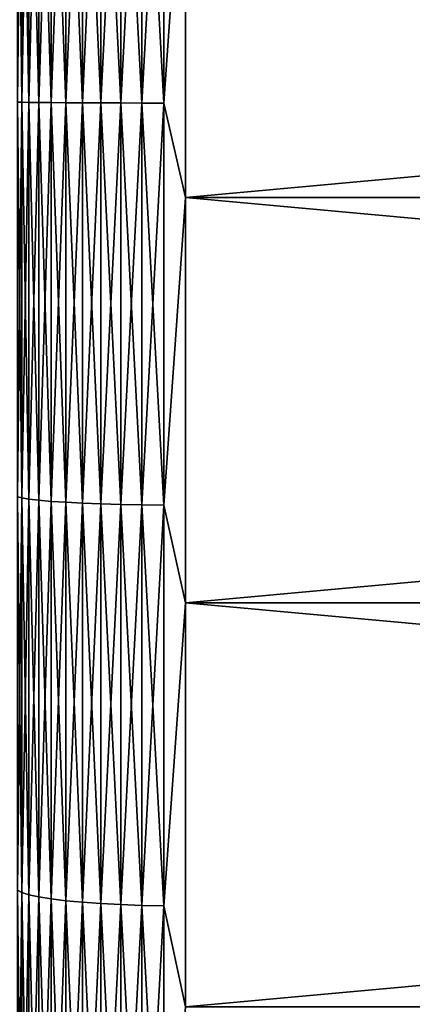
# Model space of a CAD drawing. Header units: metres. Extents: x -2 to 85, y -75 to 96.
# Tile 338 of 444: x 70.16 to 71.32, y 25.2 to 28.1. Entities that reach past the tile are written whole.
import ezdxf

# ---------------------------------------------------------------- set-up
doc = ezdxf.new("R2010")
doc.units = ezdxf.units.M
doc.layers.add('solid_20204500', color=7, linetype='CONTINUOUS')

msp = doc.modelspace()

# ---------------------------------------------------------------- linework, layer by layer
at = {"layer": 'solid_20204500'}
for points in [[(70.253479, 29.029818, 23.281824), (70.217087, 29.027412, 23.227459), (70.217087, 27.85434, 23.249714)], [(70.253479, 27.854, 23.304131), (70.253479, 29.029818, 23.281824), (70.217087, 27.85434, 23.249714)], [(70.253479, 29.029818, -23.281824), (70.253479, 27.854, -23.304131), (70.217087, 29.027412, -23.227459)], [(70.296677, 29.03199, 23.330973), (70.253479, 29.029818, 23.281824), (70.253479, 27.854, 23.304131)], [(70.296677, 27.853691, 23.353327), (70.296677, 29.03199, 23.330973), (70.253479, 27.854, 23.304131)], [(70.296677, 29.03199, -23.330973), (70.296677, 27.853691, -23.353327), (70.253479, 29.029818, -23.281824)], [(70.296677, 27.853691, -23.353327), (70.253479, 27.854, -23.304131), (70.253479, 29.029818, -23.281824)], [(70.345932, 29.033897, 23.374062), (70.296677, 29.03199, 23.330973), (70.296677, 27.853691, 23.353327)], [(70.345932, 27.85342, 23.396456), (70.345932, 29.033897, 23.374062), (70.296677, 27.853691, 23.353327)], [(70.345932, 29.033897, -23.374062), (70.345932, 27.85342, -23.396456), (70.296677, 29.03199, -23.330973)], [(70.345932, 27.85342, -23.396456), (70.296677, 27.853691, -23.353327), (70.296677, 29.03199, -23.330973)], [(70.400398, 29.035501, 23.410351), (70.345932, 29.033897, 23.374062), (70.345932, 27.85342, 23.396456)], [(70.400398, 27.853193, 23.432781), (70.400398, 29.035501, 23.410351), (70.345932, 27.85342, 23.396456)], [(70.400398, 29.035501, -23.410351), (70.400398, 27.853193, -23.432781), (70.345932, 29.033897, -23.374062)], [(70.400398, 27.853193, -23.432781), (70.345932, 27.85342, -23.396456), (70.345932, 29.033897, -23.374062)], [(70.459145, 29.036779, 23.43922), (70.400398, 29.035501, 23.410351), (70.400398, 27.853193, 23.432781)], [(70.459145, 27.853012, 23.461679), (70.459145, 29.036779, 23.43922), (70.400398, 27.853193, 23.432781)], [(70.459145, 29.036779, -23.43922), (70.459145, 27.853012, -23.461679), (70.400398, 29.035501, -23.410351)], [(70.459145, 27.853012, -23.461679), (70.400398, 27.853193, -23.432781), (70.400398, 29.035501, -23.410351)], [(70.521156, 29.037706, 23.460176), (70.459145, 29.036779, 23.43922), (70.459145, 27.853012, 23.461679)], [(70.521156, 27.85288, 23.482655), (70.521156, 29.037706, 23.460176), (70.459145, 27.853012, 23.461679)], [(70.521156, 29.037706, -23.460176), (70.521156, 27.85288, -23.482655), (70.459145, 29.036779, -23.43922)], [(70.521156, 27.85288, -23.482655), (70.459145, 27.853012, -23.461679), (70.459145, 29.036779, -23.43922)], [(70.585388, 29.038267, 23.472857), (70.521156, 29.037706, 23.460176), (70.521156, 27.85288, 23.482655)], [(70.585388, 27.852802, 23.495346), (70.585388, 29.038267, 23.472857), (70.521156, 27.85288, 23.482655)], [(70.585388, 29.038267, -23.472857), (70.585388, 27.852802, -23.495346), (70.521156, 29.037706, -23.460176)], [(70.585388, 27.852802, -23.495346), (70.521156, 27.85288, -23.482655), (70.521156, 29.037706, -23.460176)], [(70.585388, 29.038267, -23.472857), (70.650002, 28.77051, -23.487366), (70.585388, 27.852802, -23.495346)], [(70.585388, 27.852802, 23.495346), (70.650002, 28.77051, 23.487366), (70.585388, 29.038267, 23.472857)], [(70.167053, 29.022078, 23.106878), (70.154274, 29.019241, 23.042732), (70.154274, 27.855499, 23.06481)], [(70.167053, 27.855097, 23.129019), (70.167053, 29.022078, 23.106878), (70.154274, 27.855499, 23.06481)], [(70.167053, 29.022078, -23.106878), (70.167053, 27.855097, -23.129019), (70.154274, 29.019241, -23.042732)], [(70.167053, 27.855097, -23.129019), (70.154274, 27.855499, -23.06481), (70.154274, 29.019241, -23.042732)], [(70.18811, 29.024818, 23.168808), (70.167053, 29.022078, 23.106878), (70.167053, 27.855097, 23.129019)], [(70.18811, 27.854708, 23.191008), (70.18811, 29.024818, 23.168808), (70.167053, 27.855097, 23.129019)], [(70.18811, 29.024818, -23.168808), (70.18811, 27.854708, -23.191008), (70.167053, 29.022078, -23.106878)], [(70.18811, 27.854708, -23.191008), (70.167053, 27.855097, -23.129019), (70.167053, 29.022078, -23.106878)], [(70.217087, 29.027412, 23.227459), (70.18811, 29.024818, 23.168808), (70.18811, 27.854708, 23.191008)], [(70.217087, 27.85434, 23.249714), (70.217087, 29.027412, 23.227459), (70.18811, 27.854708, 23.191008)], [(70.217087, 29.027412, -23.227459), (70.217087, 27.85434, -23.249714), (70.18811, 29.024818, -23.168808)], [(70.217087, 27.85434, -23.249714), (70.18811, 27.854708, -23.191008), (70.18811, 29.024818, -23.168808)], [(70.253479, 27.854, -23.304131), (70.217087, 27.85434, -23.249714), (70.217087, 29.027412, -23.227459)], [(70.585388, 27.852802, -23.495346), (70.650002, 28.77051, -23.487366), (70.650002, 27.574341, -23.496145)], [(70.585388, 27.852802, 23.495346), (70.650002, 27.574341, 23.496145), (70.650002, 28.77051, 23.487366)], [(83.727272, 27.574341, -23.496145), (70.650002, 27.574341, -23.496145), (70.650002, 28.77051, -23.487366)], [(83.727272, 28.77051, -23.487366), (83.727272, 27.574341, -23.496145), (70.650002, 28.77051, -23.487366)], [(83.727272, 28.77051, 23.487366), (70.650002, 28.77051, 23.487366), (70.650002, 27.574341, 23.496145)], [(83.727272, 27.574341, 23.496145), (83.727272, 28.77051, 23.487366), (70.650002, 27.574341, 23.496145)], [(70.167053, 27.855097, 23.129019), (70.154274, 27.855499, 23.06481), (70.154274, 26.692125, 23.028152)], [(70.167053, 26.688484, -23.092258), (70.154274, 26.692125, -23.028152), (70.154274, 27.855499, -23.06481)], [(70.167053, 27.855097, -23.129019), (70.167053, 26.688484, -23.092258), (70.154274, 27.855499, -23.06481)], [(70.167053, 26.688484, 23.092258), (70.167053, 27.855097, 23.129019), (70.154274, 26.692125, 23.028152)], [(70.18811, 27.854708, 23.191008), (70.167053, 27.855097, 23.129019), (70.167053, 26.688484, 23.092258)], [(70.18811, 26.684969, -23.15415), (70.167053, 26.688484, -23.092258), (70.167053, 27.855097, -23.129019)], [(70.18811, 27.854708, -23.191008), (70.18811, 26.684969, -23.15415), (70.167053, 27.855097, -23.129019)], [(70.18811, 26.684969, 23.15415), (70.18811, 27.854708, 23.191008), (70.167053, 26.688484, 23.092258)], [(70.217087, 27.85434, 23.249714), (70.18811, 27.854708, 23.191008), (70.18811, 26.684969, 23.15415)], [(70.217087, 26.681641, -23.212763), (70.18811, 26.684969, -23.15415), (70.18811, 27.854708, -23.191008)], [(70.217087, 27.85434, -23.249714), (70.217087, 26.681641, -23.212763), (70.18811, 27.854708, -23.191008)], [(70.217087, 26.681641, 23.212763), (70.217087, 27.85434, 23.249714), (70.18811, 26.684969, 23.15415)], [(70.253479, 27.854, 23.304131), (70.217087, 27.85434, 23.249714), (70.217087, 26.681641, 23.212763)], [(70.253479, 26.678555, -23.267094), (70.217087, 26.681641, -23.212763), (70.217087, 27.85434, -23.249714)], [(70.253479, 27.854, -23.304131), (70.253479, 26.678555, -23.267094), (70.217087, 27.85434, -23.249714)], [(70.253479, 26.678555, 23.267094), (70.253479, 27.854, 23.304131), (70.217087, 26.681641, 23.212763)], [(70.296677, 27.853691, 23.353327), (70.253479, 27.854, 23.304131), (70.253479, 26.678555, 23.267094)], [(70.296677, 26.675764, -23.31621), (70.253479, 26.678555, -23.267094), (70.253479, 27.854, -23.304131)], [(70.296677, 27.853691, -23.353327), (70.296677, 26.675764, -23.31621), (70.253479, 27.854, -23.304131)], [(70.296677, 26.675764, 23.31621), (70.296677, 27.853691, 23.353327), (70.253479, 26.678555, 23.267094)], [(70.345932, 27.85342, 23.396456), (70.296677, 27.853691, 23.353327), (70.296677, 26.675764, 23.31621)], [(70.345932, 26.673319, -23.359272), (70.296677, 26.675764, -23.31621), (70.296677, 27.853691, -23.353327)], [(70.345932, 27.85342, -23.396456), (70.345932, 26.673319, -23.359272), (70.296677, 27.853691, -23.353327)], [(70.345932, 26.673319, 23.359272), (70.345932, 27.85342, 23.396456), (70.296677, 26.675764, 23.31621)], [(70.400398, 27.853193, 23.432781), (70.345932, 27.85342, 23.396456), (70.345932, 26.673319, 23.359272)], [(70.400398, 26.671259, -23.39554), (70.345932, 26.673319, -23.359272), (70.345932, 27.85342, -23.396456)], [(70.400398, 27.853193, -23.432781), (70.400398, 26.671259, -23.39554), (70.345932, 27.85342, -23.396456)], [(70.400398, 26.671259, 23.39554), (70.400398, 27.853193, 23.432781), (70.345932, 26.673319, 23.359272)], [(70.459145, 27.853012, 23.461679), (70.400398, 27.853193, 23.432781), (70.400398, 26.671259, 23.39554)], [(70.459145, 26.669621, -23.424391), (70.400398, 26.671259, -23.39554), (70.400398, 27.853193, -23.432781)], [(70.459145, 27.853012, -23.461679), (70.459145, 26.669621, -23.424391), (70.400398, 27.853193, -23.432781)], [(70.459145, 26.669621, 23.424391), (70.459145, 27.853012, 23.461679), (70.400398, 26.671259, 23.39554)], [(70.521156, 27.85288, 23.482655), (70.459145, 27.853012, 23.461679), (70.459145, 26.669621, 23.424391)], [(70.521156, 26.66843, -23.445332), (70.459145, 26.669621, -23.424391), (70.459145, 27.853012, -23.461679)], [(70.521156, 27.85288, -23.482655), (70.521156, 26.66843, -23.445332), (70.459145, 27.853012, -23.461679)], [(70.521156, 26.66843, 23.445332), (70.521156, 27.85288, 23.482655), (70.459145, 26.669621, 23.424391)], [(70.585388, 27.852802, 23.495346), (70.521156, 27.85288, 23.482655), (70.521156, 26.66843, 23.445332)], [(70.585388, 26.667711, -23.458004), (70.521156, 26.66843, -23.445332), (70.521156, 27.85288, -23.482655)], [(70.585388, 27.852802, -23.495346), (70.585388, 26.667711, -23.458004), (70.521156, 27.85288, -23.482655)], [(70.585388, 26.667711, 23.458004), (70.585388, 27.852802, 23.495346), (70.521156, 26.66843, 23.445332)], [(70.585388, 27.852802, -23.495346), (70.650002, 27.574341, -23.496145), (70.585388, 26.667711, -23.458004)], [(70.585388, 26.667711, 23.458004), (70.650002, 27.574341, 23.496145), (70.585388, 27.852802, 23.495346)], [(70.585388, 26.667711, -23.458004), (70.650002, 27.574341, -23.496145), (70.650002, 26.379276, -23.444046)], [(70.585388, 26.667711, 23.458004), (70.650002, 26.379276, 23.444046), (70.650002, 27.574341, 23.496145)], [(83.727272, 26.379276, -23.444046), (70.650002, 26.379276, -23.444046), (70.650002, 27.574341, -23.496145)], [(83.727272, 27.574341, -23.496145), (83.727272, 26.379276, -23.444046), (70.650002, 27.574341, -23.496145)], [(83.727272, 27.574341, 23.496145), (70.650002, 27.574341, 23.496145), (70.650002, 26.379276, 23.444046)], [(83.727272, 26.379276, 23.444046), (83.727272, 27.574341, 23.496145), (70.650002, 26.379276, 23.444046)], [(70.167053, 26.688484, 23.092258), (70.154274, 26.692125, 23.028152), (70.154274, 25.532082, 22.932854)], [(70.167053, 25.525211, -22.996695), (70.154274, 25.532082, -22.932854), (70.154274, 26.692125, -23.028152)], [(70.167053, 26.688484, -23.092258), (70.167053, 25.525211, -22.996695), (70.154274, 26.692125, -23.028152)], [(70.167053, 25.525211, 22.996695), (70.167053, 26.688484, 23.092258), (70.154274, 25.532082, 22.932854)], [(70.18811, 26.684969, 23.15415), (70.167053, 26.688484, 23.092258), (70.167053, 25.525211, 22.996695)], [(70.18811, 25.518578, -23.058329), (70.167053, 25.525211, -22.996695), (70.167053, 26.688484, -23.092258)], [(70.18811, 26.684969, -23.15415), (70.18811, 25.518578, -23.058329), (70.167053, 26.688484, -23.092258)], [(70.18811, 25.518578, 23.058329), (70.18811, 26.684969, 23.15415), (70.167053, 25.525211, 22.996695)], [(70.217087, 26.681641, 23.212763), (70.18811, 26.684969, 23.15415), (70.18811, 25.518578, 23.058329)], [(70.217087, 25.512297, -23.116697), (70.18811, 25.518578, -23.058329), (70.18811, 26.684969, -23.15415)], [(70.217087, 26.681641, -23.212763), (70.217087, 25.512297, -23.116697), (70.18811, 26.684969, -23.15415)], [(70.217087, 25.512297, 23.116697), (70.217087, 26.681641, 23.212763), (70.18811, 25.518578, 23.058329)], [(70.253479, 26.678555, 23.267094), (70.217087, 26.681641, 23.212763), (70.217087, 25.512297, 23.116697)], [(70.253479, 25.506474, -23.170805), (70.217087, 25.512297, -23.116697), (70.217087, 26.681641, -23.212763)], [(70.253479, 26.678555, -23.267094), (70.253479, 25.506474, -23.170805), (70.217087, 26.681641, -23.212763)], [(70.253479, 25.506474, 23.170805), (70.253479, 26.678555, 23.267094), (70.217087, 25.512297, 23.116697)], [(70.296677, 26.675764, 23.31621), (70.253479, 26.678555, 23.267094), (70.253479, 25.506474, 23.170805)], [(70.296677, 25.501209, -23.219719), (70.253479, 25.506474, -23.170805), (70.253479, 26.678555, -23.267094)], [(70.296677, 26.675764, -23.31621), (70.296677, 25.501209, -23.219719), (70.253479, 26.678555, -23.267094)], [(70.296677, 25.501209, 23.219719), (70.296677, 26.675764, 23.31621), (70.253479, 25.506474, 23.170805)], [(70.345932, 26.673319, 23.359272), (70.296677, 26.675764, 23.31621), (70.296677, 25.501209, 23.219719)], [(70.345932, 25.496595, -23.262602), (70.296677, 25.501209, -23.219719), (70.296677, 26.675764, -23.31621)], [(70.345932, 26.673319, -23.359272), (70.345932, 25.496595, -23.262602), (70.296677, 26.675764, -23.31621)], [(70.345932, 25.496595, 23.262602), (70.345932, 26.673319, 23.359272), (70.296677, 25.501209, 23.219719)], [(70.400398, 26.671259, 23.39554), (70.345932, 26.673319, 23.359272), (70.345932, 25.496595, 23.262602)], [(70.400398, 25.492708, -23.298719), (70.345932, 25.496595, -23.262602), (70.345932, 26.673319, -23.359272)], [(70.400398, 26.671259, -23.39554), (70.400398, 25.492708, -23.298719), (70.345932, 26.673319, -23.359272)], [(70.400398, 25.492708, 23.298719), (70.400398, 26.671259, 23.39554), (70.345932, 25.496595, 23.262602)], [(70.459145, 26.669621, 23.424391), (70.400398, 26.671259, 23.39554), (70.400398, 25.492708, 23.298719)], [(70.459145, 25.489616, -23.327452), (70.400398, 25.492708, -23.298719), (70.400398, 26.671259, -23.39554)], [(70.459145, 26.669621, -23.424391), (70.459145, 25.489616, -23.327452), (70.400398, 26.671259, -23.39554)], [(70.459145, 25.489616, 23.327452), (70.459145, 26.669621, 23.424391), (70.400398, 25.492708, 23.298719)], [(70.521156, 26.66843, 23.445332), (70.459145, 26.669621, 23.424391), (70.459145, 25.489616, 23.327452)], [(70.521156, 25.487371, -23.348307), (70.459145, 25.489616, -23.327452), (70.459145, 26.669621, -23.424391)], [(70.521156, 26.66843, -23.445332), (70.521156, 25.487371, -23.348307), (70.459145, 26.669621, -23.424391)], [(70.521156, 25.487371, 23.348307), (70.521156, 26.66843, 23.445332), (70.459145, 25.489616, 23.327452)], [(70.585388, 26.667711, 23.458004), (70.521156, 26.66843, 23.445332), (70.521156, 25.487371, 23.348307)], [(70.585388, 25.486013, -23.360926), (70.521156, 25.487371, -23.348307), (70.521156, 26.66843, -23.445332)], [(70.585388, 26.667711, -23.458004), (70.585388, 25.486013, -23.360926), (70.521156, 26.66843, -23.445332)], [(70.585388, 25.486013, 23.360926), (70.585388, 26.667711, 23.458004), (70.521156, 25.487371, 23.348307)], [(70.585388, 26.667711, -23.458004), (70.650002, 26.379276, -23.444046), (70.585388, 25.486013, -23.360926)], [(70.585388, 25.486013, 23.360926), (70.650002, 26.379276, 23.444046), (70.585388, 26.667711, 23.458004)], [(70.585388, 25.486013, -23.360926), (70.650002, 26.379276, -23.444046), (70.650002, 25.188412, -23.331202)], [(70.585388, 25.486013, 23.360926), (70.650002, 25.188412, 23.331202), (70.650002, 26.379276, 23.444046)], [(83.727272, 25.188412, -23.331202), (70.650002, 25.188412, -23.331202), (70.650002, 26.379276, -23.444046)], [(83.727272, 26.379276, -23.444046), (83.727272, 25.188412, -23.331202), (70.650002, 26.379276, -23.444046)], [(83.727272, 26.379276, 23.444046), (70.650002, 26.379276, 23.444046), (70.650002, 25.188412, 23.331202)], [(83.727272, 25.188412, 23.331202), (83.727272, 26.379276, 23.444046), (70.650002, 25.188412, 23.331202)], [(70.167053, 25.525211, 22.996695), (70.154274, 25.532082, 22.932854), (70.154274, 24.378323, 22.779154)], [(70.167053, 24.36824, -22.842566), (70.154274, 24.378323, -22.779154), (70.154274, 25.532082, -22.932854)], [(70.167053, 25.525211, -22.996695), (70.167053, 24.36824, -22.842566), (70.154274, 25.532082, -22.932854)], [(70.167053, 24.36824, 22.842566), (70.167053, 25.525211, 22.996695), (70.154274, 24.378323, 22.779154)], [(70.18811, 25.518578, 23.058329), (70.167053, 25.525211, 22.996695), (70.167053, 24.36824, 22.842566)], [(70.18811, 24.358507, -22.903788), (70.167053, 24.36824, -22.842566), (70.167053, 25.525211, -22.996695)], [(70.18811, 25.518578, -23.058329), (70.18811, 24.358507, -22.903788), (70.167053, 25.525211, -22.996695)], [(70.18811, 24.358507, 22.903788), (70.18811, 25.518578, 23.058329), (70.167053, 24.36824, 22.842566)], [(70.217087, 25.512297, 23.116697), (70.18811, 25.518578, 23.058329), (70.18811, 24.358507, 22.903788)], [(70.217087, 24.349289, -22.961767), (70.18811, 24.358507, -22.903788), (70.18811, 25.518578, -23.058329)], [(70.217087, 25.512297, -23.116697), (70.217087, 24.349289, -22.961767), (70.18811, 25.518578, -23.058329)], [(70.217087, 24.349289, 22.961767), (70.217087, 25.512297, 23.116697), (70.18811, 24.358507, 22.903788)], [(70.253479, 25.506474, 23.170805), (70.217087, 25.512297, 23.116697), (70.217087, 24.349289, 22.961767)], [(70.253479, 24.340744, -23.015509), (70.217087, 24.349289, -22.961767), (70.217087, 25.512297, -23.116697)], [(70.253479, 25.506474, -23.170805), (70.253479, 24.340744, -23.015509), (70.217087, 25.512297, -23.116697)], [(70.253479, 24.340744, 23.015509), (70.253479, 25.506474, 23.170805), (70.217087, 24.349289, 22.961767)], [(70.296677, 25.501209, 23.219719), (70.253479, 25.506474, 23.170805), (70.253479, 24.340744, 23.015509)], [(70.296677, 24.333019, -23.064096), (70.253479, 24.340744, -23.015509), (70.253479, 25.506474, -23.170805)], [(70.296677, 25.501209, -23.219719), (70.296677, 24.333019, -23.064096), (70.253479, 25.506474, -23.170805)], [(70.296677, 24.333019, 23.064096), (70.296677, 25.501209, 23.219719), (70.253479, 24.340744, 23.015509)], [(70.345932, 25.496595, 23.262602), (70.296677, 25.501209, 23.219719), (70.296677, 24.333019, 23.064096)], [(70.345932, 24.326246, -23.106691), (70.296677, 24.333019, -23.064096), (70.296677, 25.501209, -23.219719)], [(70.345932, 25.496595, -23.262602), (70.345932, 24.326246, -23.106691), (70.296677, 25.501209, -23.219719)], [(70.345932, 24.326246, 23.106691), (70.345932, 25.496595, 23.262602), (70.296677, 24.333019, 23.064096)], [(70.400398, 25.492708, 23.298719), (70.345932, 25.496595, 23.262602), (70.345932, 24.326246, 23.106691)], [(70.400398, 24.320543, -23.142567), (70.345932, 24.326246, -23.106691), (70.345932, 25.496595, -23.262602)], [(70.400398, 25.492708, -23.298719), (70.400398, 24.320543, -23.142567), (70.345932, 25.496595, -23.262602)], [(70.400398, 24.320543, 23.142567), (70.400398, 25.492708, 23.298719), (70.345932, 24.326246, 23.106691)], [(70.459145, 25.489616, 23.327452), (70.400398, 25.492708, 23.298719), (70.400398, 24.320543, 23.142567)], [(70.459145, 24.316006, -23.171106), (70.400398, 24.320543, -23.142567), (70.400398, 25.492708, -23.298719)], [(70.459145, 25.489616, -23.327452), (70.459145, 24.316006, -23.171106), (70.400398, 25.492708, -23.298719)], [(70.459145, 24.316006, 23.171106), (70.459145, 25.489616, 23.327452), (70.400398, 24.320543, 23.142567)], [(70.521156, 25.487371, 23.348307), (70.459145, 25.489616, 23.327452), (70.459145, 24.316006, 23.171106)], [(70.521156, 24.312712, -23.191822), (70.459145, 24.316006, -23.171106), (70.459145, 25.489616, -23.327452)], [(70.521156, 25.487371, -23.348307), (70.521156, 24.312712, -23.191822), (70.459145, 25.489616, -23.327452)], [(70.521156, 24.312712, 23.191822), (70.521156, 25.487371, 23.348307), (70.459145, 24.316006, 23.171106)], [(70.585388, 25.486013, 23.360926), (70.521156, 25.487371, 23.348307), (70.521156, 24.312712, 23.191822)], [(70.585388, 24.310719, -23.204357), (70.521156, 24.312712, -23.191822), (70.521156, 25.487371, -23.348307)], [(70.585388, 25.486013, -23.360926), (70.585388, 24.310719, -23.204357), (70.521156, 25.487371, -23.348307)], [(70.585388, 24.310719, 23.204357), (70.585388, 25.486013, 23.360926), (70.521156, 24.312712, 23.191822)], [(70.585388, 25.486013, -23.360926), (70.650002, 25.188412, -23.331202), (70.585388, 24.310719, -23.204357)], [(70.585388, 24.310719, 23.204357), (70.650002, 25.188412, 23.331202), (70.585388, 25.486013, 23.360926)]]:
    msp.add_3dface(points, dxfattribs=at)

doc.saveas('drawing.dxf')
